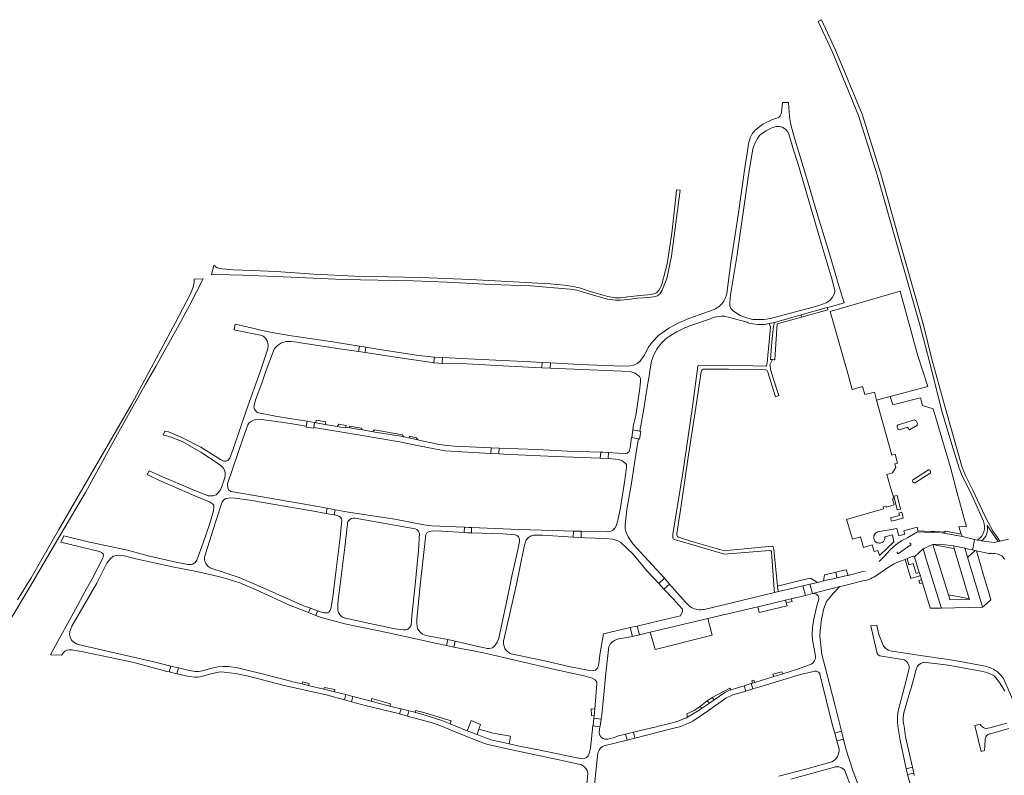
# Model space of a CAD drawing. Header units: metres. Extents: x 166325 to 190320, y 381923 to 404576.
# Tile 700 of 1056: x 177042 to 177545, y 390703 to 391089. Entities that reach past the tile are written whole.
import ezdxf

# ---------------------------------------------------------------- set-up
doc = ezdxf.new("R2010")
doc.units = ezdxf.units.M
for name, color, linetype, lineweight in [('B-WE-VH-VERHARDING_ASFALT-GV', 8, 'Continuous', 18), ('B-WE-VH-VERHARDING_BETONSTRAATSTEEN-GV', 8, 'Continuous', 18), ('B-WE-VH-VERHARDING_FUNDERING_ZAND-GV', 8, 'Continuous', 18), ('B-WE-VH-VERHARDING_GESLOTEN-GV', 8, 'Continuous', 18), ('B-WE-VH-VERHARDING_HALFVERHARDING-GV', 8, 'Continuous', 18)]:
    doc.layers.add(name, color=color, linetype=linetype, lineweight=lineweight)

msp = doc.modelspace()

# ---------------------------------------------------------------- linework, layer by layer
at = {"layer": 'B-WE-VH-VERHARDING_ASFALT-GV', "flags": 128}
for points in [[(177415.56, 390933.605), (177416.771, 390933.324), (177417.998, 390933.121), (177419.235, 390932.997), (177420.477, 390932.952), (177421.72, 390932.988), (177422.957, 390933.103), (177424.185, 390933.297), (177425.168, 390933.487), (177427.87, 390934.105), (177441.347, 390937.891), (177454.739, 390941.653), (177456.404, 390942.121), (177463.303, 390944.168), (177460.796, 390952.228), (177455.879, 390969.039), (177449.89, 390988.435), (177443.622, 391009.799), (177437.731, 391029.387), (177436.037, 391035.767), (177435.501, 391039.288), (177434.901, 391046.408), (177431.857, 391046.299), (177431.442, 391041.041), (177430.674, 391039.645), (177430.053, 391038.931), (177429.009, 391038.396), (177426.805, 391037.713), (177421.895, 391035.332), (177417.945, 391032.283), (177416.387, 391030.346), (177415.484, 391028.653), (177414.725, 391026.144), (177412.747, 391013.03), (177409.28, 390988.93), (177405.467, 390964.663), (177403.404, 390948.801), (177403.196, 390947.849), (177402.959, 390947.08), (177402.665, 390946.332), (177402.315, 390945.608), (177401.911, 390944.912), (177401.456, 390944.249), (177400.952, 390943.623), (177400.299, 390942.935), (177399.698, 390942.4), (177399.06, 390941.911), (177398.386, 390941.473), (177397.68, 390941.086), (177396.948, 390940.754), (177391.751, 390938.81), (177384.034, 390936.05), (177378.918, 390933.901), (177373.867, 390931.187), (177368.692, 390927.568), (177365.35, 390924.013), (177363.559, 390921.39), (177361.278, 390917.188), (177359.128, 390914.195), (177357.694, 390913.034), (177355.885, 390912.279), (177354.001, 390911.872), (177350.433, 390911.788), (177328.339, 390912.688), (177313.489, 390913.466), (177313.342, 390910.759), (177337.743, 390909.661), (177354.153, 390909.058), (177356.731, 390908.184), (177358.802, 390906.548), (177359.367, 390905.403), (177359.408, 390904.145), (177359.021, 390900.605), (177356.948, 390886.637), (177355.904, 390881.873), (177355.485, 390879.176), (177358.884, 390878.582), (177359.082, 390878.547), (177359.444, 390880.51), (177361.097, 390889.903), (177363.171, 390903.096), (177363.741, 390906.723), (177364.469, 390911.352), (177365.011, 390914.253), (177365.808, 390916.744), (177367.014, 390919.302)], [(177433.962, 391032.236), (177434.47, 391031.507), (177435.111, 391030.377), (177435.503, 391029.214), (177437.286, 391022.737), (177439.701, 391015.331), (177452.158, 390972.897), (177457.227, 390955.791), (177458.558, 390950.138), (177458.436, 390948.895), (177457.434, 390946.943), (177456.054, 390945.256), (177454.219, 390944.137), (177450.525, 390942.669), (177445.078, 390941.159), (177435.226, 390938.712)], [(177435.226, 390938.712), (177425.755, 390936.044), (177422.354, 390935.521), (177419.225, 390935.505), (177416.7, 390935.645), (177413.594, 390936.355), (177410.249, 390937.671), (177406.887, 390939.89), (177405.597, 390941.161), (177405.084, 390942.63), (177404.998, 390944.045), (177405.42, 390948.149), (177408.532, 390967.594), (177414.622, 391009.351), (177416.783, 391022.805)], [(177386.19, 390932.936), (177394.059, 390935.622), (177397.198, 390936.76), (177400.513, 390937.286), (177402.311, 390937.246), (177404.906, 390936.678), (177413.79, 390934.168), (177414.369, 390933.963), (177415.56, 390933.605)], [(177181.064, 390924.332), (177184.039, 390924.011), (177186.982, 390923.554), (177206.996, 390920.444), (177215.434, 390919.183), (177215.854, 390921.993), (177215.73, 390922.013), (177202.271, 390924.181), (177181.242, 390927.213), (177170.392, 390929.167), (177164.86, 390930.355), (177162.074, 390931.032), (177152.471, 390933.276), (177151.863, 390930.389), (177161.723, 390928.315), (177165.342, 390927.608)], [(177425.508, 390912.482), (177426.838, 390915.123), (177425.805, 390915.205), (177426.522, 390924.252), (177427.231, 390932.262), (177427.87, 390934.105), (177425.168, 390933.487), (177425.725, 390931.768), (177424.703, 390920.477), (177424.576, 390919.08), (177424.061, 390913.389), (177423.764, 390912.069)], [(177168.015, 390926.099), (177168.952, 390924.417), (177169.311, 390922.369), (177169.114, 390920.556), (177165.302, 390909.298), (177158.059, 390889.009), (177151.599, 390869.941), (177149.752, 390864.761), (177148.666, 390863.629), (177147.653, 390863.278), (177146.524, 390863.32), (177145.031, 390864.11), (177134.955, 390870.423), (177125.218, 390875.291), (177118.449, 390878.183), (177116.597, 390878.64), (177115.692, 390876.635), (177120.209, 390875.255), (177125.653, 390873.103), (177134.982, 390867.817), (177144.962, 390861.29), (177146.345, 390859.888), (177146.997, 390858.737), (177147.325, 390857.121), (177147.308, 390855.516), (177146.546, 390852.637), (177144.875, 390848.657), (177143.726, 390847.098), (177142.69, 390846.138), (177141.236, 390845.547), (177139.974, 390845.551), (177138.669, 390845.598), (177129.744, 390849.05), (177115.314, 390855.262), (177108.597, 390858.329), (177107.569, 390856.458), (177113.847, 390853.368), (177131.91, 390845.509), (177139.315, 390842.417), (177140.937, 390841.533), (177141.52, 390840.863), (177141.565, 390839.776), (177141.363, 390837.833)], [(177374.04, 390926.974), (177374.666, 390927.422), (177378.016, 390929.3)], [(177164.311, 390884.776), (177172.418, 390883.667), (177180.575, 390882.439), (177188.734, 390881.073), (177189.157, 390883.599), (177179.198, 390885.267), (177173.074, 390886.293), (177164.38, 390887.913), (177163.867, 390888.18), (177163.397, 390888.514), (177162.977, 390888.91), (177162.615, 390889.361), (177162.32, 390889.857), (177162.096, 390890.389), (177162.004, 390890.694), (177162.063, 390891.608), (177162.82, 390894.527), (177166.07, 390903.076), (177168.109, 390909.198), (177172.359, 390920.491)], [(177423.764, 390912.069), (177423.328, 390911.823), (177416.686, 390911.883), (177389.646, 390912.267), (177388.915, 390912.154), (177388.734, 390911.816), (177385.756, 390889.768), (177381.002, 390857.326), (177375.938, 390825.95), (177375.842, 390824.233), (177375.993, 390823.629), (177376.836, 390823.182), (177402.215, 390815.81), (177425.229, 390817.567), (177425.996, 390817.421), (177426.237, 390816.943), (177427.666, 390797.763), (177427.796, 390796.17), (177429.856, 390796.666), (177429.529, 390797.954), (177429.373, 390799.458), (177427.43, 390818.207), (177427.171, 390819.5), (177426.706, 390819.768), (177403.51, 390817.586), (177402.22, 390817.488), (177385.631, 390822.21), (177378.755, 390824.473), (177378.249, 390824.742), (177377.971, 390825.433), (177377.997, 390826.291), (177380.1, 390840.637), (177383.759, 390865.218), (177387.655, 390890.64), (177390.062, 390906.599), (177390.392, 390908.783)], [(177391.996, 390910.302), (177404.349, 390910.298), (177421.253, 390910.025), (177423.351, 390909.936), (177423.815, 390909.669), (177424.342, 390908.716), (177428.329, 390896.163), (177428.821, 390896.294), (177429.993, 390896.697), (177426.905, 390906.195), (177425.826, 390910.237)], [(177141.363, 390837.833), (177139.324, 390830.997), (177136.187, 390821.606), (177132.803, 390812.662), (177132.062, 390811.431), (177130.817, 390810.695), (177129.766, 390810.562), (177128.243, 390810.532), (177121.5, 390811.776), (177108.642, 390814.762), (177097.396, 390817.735), (177077.347, 390822.043), (177064.976, 390825.098), (177063.462, 390821.813), (177083.13, 390817.144), (177084.198, 390816.627), (177085.039, 390815.859), (177085.143, 390815.161), (177085.113, 390814.382), (177084.873, 390813.742), (177079.661, 390803.445), (177075.755, 390796.544), (177069.698, 390785.447), (177060.663, 390769.048), (177058.222, 390764.363), (177063.778, 390764.115), (177065.511, 390766.264), (177066.487, 390766.791), (177067.665, 390766.919), (177069.19, 390766.906), (177075.76, 390765.802), (177100.671, 390760.413), (177117.604, 390755.885), (177118.703, 390755.64), (177119.562, 390758.662), (177110.94, 390760.759), (177074.519, 390769.115), (177071.851, 390769.863), (177070.1, 390770.751), (177068.882, 390771.924), (177068.155, 390773.427), (177067.943, 390774.694), (177068.087, 390776.209), (177069.059, 390778.957), (177081.861, 390801.011), (177086.903, 390811.159), (177088.918, 390813.777), (177090.392, 390814.764), (177091.842, 390815.143), (177093.108, 390815.269), (177095.848, 390814.837), (177101.757, 390813.45), (177120.452, 390809.293), (177133.592, 390806.818), (177145.931, 390803.934), (177154.787, 390801.05), (177163.13, 390797.487), (177180.118, 390789.79), (177189.963, 390785.927), (177190.973, 390788.116), (177187.766, 390789.281), (177164.096, 390799.778), (177154.416, 390803.781), (177147.286, 390806.252), (177140.064, 390808.596), (177139.741, 390808.749), (177139.173, 390809.087), (177138.65, 390809.49), (177138.18, 390809.954), (177137.769, 390810.471), (177137.424, 390811.035), (177137.149, 390811.635), (177136.948, 390812.265), (177136.825, 390812.914), (177136.782, 390813.573), (177136.818, 390814.233), (177136.903, 390814.745), (177138.249, 390819.155), (177142.5, 390832.624), (177145.831, 390842.569), (177146.828, 390843.66), (177147.76, 390844.145), (177148.944, 390844.404), (177150.166, 390844.488), (177152.383, 390844.407), (177159.746, 390843.401), (177191.608, 390837.895), (177198.926, 390836.541), (177199.409, 390839.204), (177189.924, 390840.958), (177151.357, 390847.535), (177150.149, 390847.838), (177149.091, 390848.569), (177148.649, 390849.495), (177148.601, 390851.749), (177156.353, 390874.642), (177158.98, 390881.884)], [(177204.846, 390787.167), (177204.793, 390787.792), (177204.914, 390790.16), (177205.115, 390792.517), (177205.395, 390794.866), (177205.592, 390796.216), (177208.484, 390819.343), (177209.786, 390831.151), (177209.879, 390831.698), (177210.05, 390832.225), (177210.295, 390832.722)], [(177213.795, 390834.124), (177226.203, 390831.935), (177244.362, 390828.705)], [(177246.505, 390826.462), (177246.084, 390817.607), (177244.418, 390800.139), (177242.7, 390784.359), (177242.22, 390779.4), (177241.442, 390778.338), (177240.629, 390777.5), (177239.615, 390777.191), (177238.263, 390777.067), (177234.196, 390777.695), (177220.288, 390780.459), (177208.884, 390783.04), (177208.379, 390783.154), (177207.786, 390783.364), (177207.226, 390783.646), (177206.706, 390783.997), (177206.235, 390784.411), (177205.82, 390784.882), (177205.469, 390785.402), (177205.187, 390785.962), (177204.978, 390786.554), (177204.846, 390787.167)], [(177335.626, 390756.325), (177334.756, 390756.228), (177333.327, 390756.367), (177323.617, 390758.197), (177308.867, 390761.686), (177293.326, 390764.944), (177292.697, 390765.214), (177292.549, 390765.291), (177291.965, 390765.649), (177291.428, 390766.072), (177290.944, 390766.556), (177290.519, 390767.092), (177290.16, 390767.675), (177289.963, 390768.077), (177289.723, 390768.717), (177289.558, 390769.381), (177289.473, 390770.06), (177289.467, 390770.745), (177289.519, 390771.286), (177296.103, 390800.385), (177299.775, 390818.819), (177300.603, 390822.287), (177300.959, 390822.885), (177301.381, 390823.437), (177301.864, 390823.938), (177302.4, 390824.38), (177302.985, 390824.757), (177303.608, 390825.065), (177304.263, 390825.299), (177304.94, 390825.456), (177305.631, 390825.535), (177305.867, 390825.543), (177309.485, 390825.439), (177324.933, 390824.463), (177325.177, 390827.519), (177320.421, 390827.619), (177297.267, 390828.385), (177273.181, 390829.313), (177273.078, 390826.586), (177289.124, 390826.19), (177295.454, 390825.656), (177296.609, 390825.14), (177297.154, 390824.645), (177297.588, 390823.459), (177297.585, 390822.202), (177296.822, 390817.936), (177293.635, 390804.473), (177291.541, 390793.614), (177287.015, 390772.802), (177286.247, 390770.793), (177284.783, 390768.85), (177283.839, 390768.014), (177282.345, 390767.594), (177281.299, 390767.547), (177275.649, 390768.793), (177264.818, 390771.337), (177264.15, 390768.351), (177279.202, 390765.335), (177296.847, 390761.22), (177315.652, 390756.888), (177330.624, 390753.563), (177334.673, 390752.461), (177336.206, 390751.581), (177337.077, 390750.422), (177337.176, 390749.594), (177336.119, 390736.681), (177335.724, 390733.173), (177335.61, 390732.162), (177335.592, 390732.005), (177339.268, 390731.549), (177339.293, 390731.718), (177339.587, 390733.71), (177340.507, 390742.351), (177341.855, 390756.624), (177343.263, 390768.487), (177343.588, 390769.145), (177343.983, 390769.765), (177344.442, 390770.338), (177344.962, 390770.857), (177345.534, 390771.317), (177346.154, 390771.712), (177346.812, 390772.038), (177347.502, 390772.29)], [(177479.377, 390804.55), (177484.957, 390808.494), (177488.884, 390810.85), (177490.327, 390811.431), (177494.493, 390813.108), (177495.505, 390813.516), (177498.46, 390814.706), (177498.76, 390814.685), (177499.043, 390814.586), (177499.29, 390814.416), (177499.368, 390814.338), (177503.658, 390818.484), (177503.807, 390818.55), (177507.365, 390820.113), (177508.708, 390820.703), (177512.109, 390820.874), (177517.78, 390820.161), (177519.132, 390819.991), (177525.06, 390818.758), (177525.252, 390818.718), (177527.925, 390818.112), (177528.838, 390817.905), (177529.002, 390818.563), (177529.932, 390823.239), (177523.776, 390824.784), (177513.186, 390826.625)], [(177512.338, 390826.652), (177508.397, 390826.91), (177500.861, 390827.176), (177495.918, 390824.279), (177494.685, 390823.673), (177493.796, 390823.235), (177492.88, 390822.756), (177490.555, 390821.178), (177489.678, 390820.445), (177488.743, 390819.665), (177486.783, 390817.833), (177483.908, 390814.724), (177482.486, 390813.272)], [(177497.399, 390820.553), (177491.068, 390816.154)], [(177547.365, 390823.401), (177543.638, 390822.577), (177542.931, 390822.421), (177542.026, 390822.217), (177540.019, 390821.766), (177534.672, 390822.364), (177533.388, 390822.6), (177531.379, 390822.969), (177529.932, 390823.239), (177529.002, 390818.563), (177528.838, 390817.905), (177530.316, 390817.569), (177531.006, 390817.413), (177537.316, 390816.11), (177538.244, 390816.189), (177538.494, 390816.197), (177539.427, 390816.178), (177540.357, 390816.081), (177541.276, 390815.908), (177542.178, 390815.659), (177542.76, 390815.454), (177543.619, 390815.084), (177543.882, 390814.953), (177545.449, 390813.218)], [(177482.486, 390813.272), (177481.211, 390812.041)], [(177474.066, 390807.096), (177472.605, 390806.892), (177472.221, 390806.786), (177469.289, 390805.978), (177465.97, 390805.063), (177465.355, 390804.927), (177464.909, 390804.828), (177459.7, 390803.673), (177459.345, 390803.594), (177455.015, 390802.583), (177453.216, 390802.162), (177452.83, 390802.072), (177449.697, 390801.34), (177445.953, 390800.466), (177446.069, 390799.994), (177447.134, 390795.647), (177447.47, 390795.732), (177461.228, 390799.21), (177463.035, 390799.667), (177472.153, 390801.926)], [(177462.035, 390725.309), (177458.714, 390738.35), (177454.61, 390754.88), (177452.061, 390764.529), (177451.01, 390773.968), (177451.093, 390776.759), (177451.784, 390782.627), (177452.931, 390788.058), (177454.406, 390791.544), (177457.79, 390795.718), (177460.694, 390798.668), (177461.228, 390799.21), (177447.47, 390795.732)], [(177450.387, 390792.715), (177450.053, 390791.559), (177449.447, 390789.464), (177447.829, 390782.546), (177447.146, 390778.351), (177447.07, 390774.4), (177447.179, 390772.939), (177447.253, 390771.945), (177448.767, 390763.697), (177448.752, 390763.102), (177448.707, 390762.755), (177448.54, 390762.076), (177448.272, 390761.43), (177447.809, 390760.695), (177447.341, 390760.175), (177447.079, 390759.943), (177446.506, 390759.542), (177446.199, 390759.375), (177438.48, 390756.675), (177432.007, 390754.688), (177427.445, 390753.288), (177417.72, 390750.303), (177416.63, 390749.968), (177415.944, 390749.755), (177416.775, 390746.988), (177421.531, 390748.41), (177440.329, 390754.206), (177447.762, 390755.924), (177448.184, 390756.053), (177448.741, 390756.105), (177449.295, 390756.03), (177449.649, 390755.912), (177449.98, 390755.741), (177450.283, 390755.523), (177450.682, 390755.094), (177450.879, 390754.777), (177451.026, 390754.434), (177457.512, 390728.289), (177458.571, 390724.343), (177462.035, 390725.309)], [(177347.502, 390772.29), (177348.216, 390772.466), (177348.298, 390772.481), (177355.25, 390773.773), (177354.178, 390778.247), (177340.471, 390775.062), (177338.751, 390765.311), (177338.194, 390760.047), (177337.824, 390758.281)], [(177550.059, 390740.243), (177544.817, 390752.208), (177544.102, 390753.18), (177543.335, 390754.07), (177542.503, 390754.899), (177541.611, 390755.663), (177540.664, 390756.357), (177539.667, 390756.978), (177538.774, 390757.45), (177537.7, 390757.925), (177536.592, 390758.317), (177535.459, 390758.624), (177519.812, 390761.442), (177498.893, 390764.512), (177487.818, 390766.232), (177486.93, 390766.425), (177486.045, 390766.761), (177485.22, 390767.227), (177484.836, 390767.505), (177484.143, 390768.139), (177483.548, 390768.876), (177483.071, 390769.694), (177481.117, 390774.814), (177480.093, 390779.349), (177477.023, 390779.104), (177480.165, 390764.979), (177480.704, 390764.322), (177481.55, 390763.918), (177494.152, 390761.778), (177494.872, 390761.259), (177495.417, 390760.713), (177495.873, 390760.09), (177496.23, 390759.406), (177496.497, 390758.607), (177496.575, 390758.229), (177496.643, 390757.46), (177494.266, 390748.052), (177490.942, 390735.778), (177490.648, 390732.942), (177490.613, 390730.272), (177490.845, 390727.945), (177491.92, 390720.852), (177495.041, 390706.224), (177498.207, 390706.978), (177494.731, 390722.502), (177493.954, 390727.924), (177493.682, 390729.327), (177493.549, 390730.543), (177493.509, 390731.766), (177493.524, 390732.384), (177493.622, 390733.604), (177493.813, 390734.812), (177497.336, 390746.565), (177497.549, 390747.343), (177500.364, 390757.638), (177500.626, 390758.173), (177501.024, 390758.761), (177501.507, 390759.283), (177501.776, 390759.515), (177502.364, 390759.915), (177502.894, 390760.177), (177503.568, 390760.4), (177503.916, 390760.473), (177504.624, 390760.539), (177505.334, 390760.498), (177512.432, 390759.563), (177516.514, 390759.025), (177534.255, 390755.898), (177535.562, 390755.586), (177536.735, 390755.206), (177537.876, 390754.738), (177538.882, 390754.237), (177539.944, 390753.61), (177541.54, 390751.761), (177543.054, 390749.719), (177544.409, 390747.569), (177545.389, 390745.748)], [(177386.125, 390730.561), (177394.076, 390735.905), (177403.023, 390742.308), (177406.458, 390743.903), (177413.103, 390745.89), (177412.27, 390748.616), (177405.53, 390746.526), (177405.254, 390746.441), (177402.474, 390745.172), (177396.981, 390741.387), (177394.552, 390739.713), (177390.508, 390736.927)], [(177329.296, 390711.227), (177320.456, 390713.103), (177306.501, 390715.968), (177298.337, 390717.644), (177292.419, 390718.929), (177283.177, 390720.935), (177280.253, 390721.954), (177275.996, 390723.611), (177270.954, 390725.573), (177262.247, 390729.105), (177257.984, 390730.842), (177247.764, 390733.99), (177244.555, 390734.979), (177244.352, 390735.028), (177241.067, 390735.827), (177240.4, 390733.092), (177253.739, 390729.46), (177257.433, 390728.107), (177266.778, 390724.161), (177278.921, 390719.376), (177281.417, 390718.59), (177296.101, 390715.404), (177319.331, 390710.475), (177329.214, 390708.163), (177330.874, 390707.149), (177331.952, 390705.721)], [(177390.508, 390736.927), (177389.372, 390736.144), (177383.473, 390732.617), (177382.866, 390732.254), (177380.512, 390731.279), (177379.763, 390730.969), (177378.566, 390730.473), (177373.617, 390729.222), (177371.458, 390728.677), (177369.619, 390728.212), (177368.097, 390727.828), (177355.799, 390724.817), (177356.571, 390721.82), (177375.134, 390726.606), (177379.922, 390727.84)], [(177546.464, 390729.432), (177537.702, 390727.051), (177535.798, 390726.75), (177535.254, 390726.891), (177534.959, 390727.002), (177534.399, 390727.289), (177533.803, 390727.731), (177533.366, 390728.184), (177533.002, 390728.698), (177532.851, 390728.974), (177530.04, 390728.348), (177533.355, 390715.085), (177534.982, 390715.478), (177535.308, 390720.839), (177535.338, 390721.328), (177535.519, 390722.04), (177535.728, 390722.484), (177536.039, 390722.938), (177536.565, 390723.451), (177536.974, 390723.721), (177537.653, 390724.003), (177538.133, 390724.103), (177547.419, 390726.771)], [(177338.281, 390724.86), (177338.491, 390726.283), (177338.689, 390727.628), (177335.144, 390728.034), (177333.849, 390716.742), (177333.272, 390713.995)], [(177341.291, 390718.045), (177352.54, 390720.799), (177351.797, 390723.837), (177348.189, 390722.953)], [(177346.047, 390722.155), (177343.254, 390721.451)], [(177470.971, 390696.59), (177467.745, 390705.33), (177464.294, 390716.437), (177463.064, 390721.268), (177459.618, 390720.44), (177460.757, 390716.198), (177460.768, 390715.328), (177460.64, 390714.339), (177460.364, 390713.381), (177459.947, 390712.476), (177459.419, 390711.671), (177458.754, 390710.928), (177458.382, 390710.597), (177457.567, 390710.022), (177457.13, 390709.783), (177443.091, 390705.814), (177429.961, 390702.379)], [(177331.952, 390705.721), (177332.456, 390704.051), (177332.403, 390701.49), (177330.692, 390685.999), (177329.538, 390680.971), (177332.434, 390680.07), (177332.574, 390680.52), (177334.057, 390680.973), (177336.261, 390701.257), (177337.687, 390714.376)], [(177436.215, 390700.914), (177458.378, 390707.082), (177458.816, 390707.156), (177459.702, 390707.203), (177460.584, 390707.116), (177461.444, 390706.897), (177462.037, 390706.66), (177462.811, 390706.228), (177463.511, 390705.683), (177469.745, 390689.683)], [(177499.143, 390702.797), (177498.872, 390704.008), (177495.778, 390703.33), (177497.727, 390695.989)]]:
    msp.add_lwpolyline(points, dxfattribs=at)
at = {"layer": 'B-WE-VH-VERHARDING_ASFALT-GV'}
for points in [[(177419.114, 391028.032, -0.1272227), (177422.021, 391030.918)], [(177422.021, 391030.918, -0.096026), (177427.697, 391033.833)], [(177427.697, 391033.833, -0.3062984), (177433.962, 391032.236)], [(177416.783, 391022.805, -0.0476342), (177419.114, 391028.032)], [(177378.016, 390929.3, -0.0364317), (177386.19, 390932.936)], [(177165.342, 390927.608, -0.1396123), (177168.015, 390926.099)], [(177367.014, 390919.302, -0.0996044), (177374.04, 390926.974)], [(177172.359, 390920.491, -0.2829504), (177181.064, 390924.332)], [(177390.392, 390908.783, -0.406984), (177391.996, 390910.302)], [(177425.826, 390910.237, -0.058816), (177425.508, 390912.482)], [(177158.98, 390881.884, -0.1225001), (177159.571, 390882.788)], [(177159.571, 390882.788, -0.1581859), (177164.311, 390884.776)], [(177210.295, 390832.722, -0.2799448), (177213.795, 390834.124)], [(177244.362, 390828.705, -0.2968449), (177246.505, 390826.462)], [(177496.812, 390821.397, -0.5793293), (177497.399, 390820.553)], [(177491.068, 390816.154, -0.700843), (177490.482, 390816.999)], [(177472.153, 390801.926, 0.0991107), (177479.377, 390804.55)], [(177447.47, 390795.732, -0.490734), (177450.387, 390792.715)], [(177337.824, 390758.281, -0.255659), (177335.626, 390756.325)], [(177379.922, 390727.84, 0.0397395), (177386.125, 390730.561)], [(177341.221, 390721.3, -0.3492523), (177338.281, 390724.86)], [(177343.254, 390721.451, -0.075245), (177341.221, 390721.3)], [(177347.018, 390722.516, -0.0647395), (177346.047, 390722.155)], [(177348.189, 390722.953, 0.0384865), (177347.018, 390722.516)], [(177337.687, 390714.376, -0.2580757), (177341.291, 390718.045)], [(177333.272, 390713.995, -0.347233), (177329.296, 390711.227)]]:
    msp.add_lwpolyline(points, format="xyb", dxfattribs=at)
at = {"layer": 'B-WE-VH-VERHARDING_ASFALT-GV', "flags": 128}
for points in [[(177455.084, 390940.542), (177454.739, 390941.653), (177441.347, 390937.891), (177441.655, 390936.846)], [(177227.4, 390920.134), (177219.207, 390921.453), (177218.793, 390918.681), (177235.491, 390916.186), (177253.103, 390913.605), (177253.942, 390913.506), (177254.194, 390916.284), (177246.088, 390917.234)], [(177309.233, 390913.689), (177303.256, 390914.002), (177274.95, 390915.347), (177258.288, 390916.099), (177258.064, 390913.126), (177258.301, 390913.112), (177270.734, 390912.995), (177292.125, 390911.688), (177309.089, 390910.945)], [(177241.722, 390874.931), (177238.498, 390875.609), (177236.96, 390875.933), (177222.923, 390878.284), (177222.005, 390878.438), (177217.334, 390879.22), (177215.868, 390879.466), (177210.971, 390880.286), (177208.968, 390880.621), (177208.863, 390880.639), (177208.807, 390880.308), (177204.547, 390881.022), (177198.448, 390882.043), (177193.598, 390882.855), (177192.969, 390882.961), (177192.546, 390880.434), (177215.294, 390876.624), (177236.325, 390873.102), (177247.07, 390870.983), (177256.87, 390868.982), (177259.726, 390868.575), (177265.316, 390868.151), (177282.939, 390867.187), (177283.133, 390870.072), (177264.426, 390870.935), (177259.351, 390871.338), (177255.891, 390871.9), (177247.732, 390873.666), (177245.687, 390874.096)], [(177349.188, 390839.67), (177347.87, 390833.026), (177346.902, 390830.244), (177346.25, 390829.011), (177345.35, 390828.093), (177344.331, 390827.524), (177342.708, 390827.153), (177329.128, 390827.437), (177329.057, 390824.202), (177331.042, 390824.077), (177341.597, 390823.778), (177345.066, 390823.48), (177347.814, 390822.512), (177349.306, 390821.677), (177355.616, 390815.851), (177362.814, 390807.006), (177368.746, 390800.74), (177371.594, 390803.47), (177367.581, 390808.013), (177355.532, 390821.078), (177353.091, 390824.596), (177351.842, 390827.288), (177351.505, 390828.73), (177351.486, 390830.552), (177352.335, 390838.545), (177354.564, 390850.994), (177357.294, 390868.846), (177358.365, 390874.658), (177354.877, 390875.267), (177354.095, 390870.235), (177353.628, 390868.128), (177352.646, 390867.386), (177351.638, 390867.123), (177347.736, 390867.309), (177343.143, 390867.633), (177342.807, 390864.564), (177348.342, 390864.152), (177349.926, 390863.53), (177351.531, 390862.301), (177352.196, 390861.497), (177352.184, 390859.981), (177351.259, 390852.514)], [(177339.063, 390867.88), (177322.086, 390868.422), (177306.638, 390869.21), (177287.171, 390869.924), (177287.148, 390866.957), (177289.532, 390866.827), (177315.793, 390865.649), (177338.865, 390864.846)], [(177201.025, 390786.927), (177200.304, 390786.217), (177199.508, 390785.857), (177198.506, 390785.765), (177197.683, 390785.838), (177196.004, 390786.288), (177194.524, 390786.826), (177193.609, 390784.496), (177196.327, 390783.429), (177208.392, 390780.211), (177229.85, 390775.731), (177255.36, 390770.112), (177260.273, 390769.127), (177261.091, 390772.193), (177249.825, 390774.167), (177248.072, 390774.969), (177246.892, 390775.968), (177245.609, 390777.709), (177245.354, 390778.978), (177245.145, 390780.285), (177245.272, 390782.537), (177246.83, 390799.928), (177249.734, 390825.602), (177250.297, 390826.706), (177251.451, 390827.314), (177253.426, 390827.714), (177257.897, 390827.508), (177269.368, 390826.751), (177269.451, 390829.479), (177252.747, 390830.28), (177248.829, 390830.759), (177234.031, 390833.61), (177211.274, 390837.009), (177203.486, 390838.45), (177202.943, 390835.798), (177203.88, 390835.625), (177205.341, 390835.14), (177206.19, 390834.589), (177206.681, 390833.793), (177206.869, 390833.049), (177206.066, 390824.355), (177203.974, 390807.942), (177202.275, 390793.896), (177201.275, 390787.829)], [(177526.416, 390814.223), (177526.195, 390814.961), (177525.873, 390816.038), (177525.06, 390818.758), (177519.132, 390819.991), (177519.537, 390818.648), (177527.271, 390793.02), (177527.4, 390792.591), (177517.378, 390792.432), (177516.926, 390793.905), (177516.571, 390795.062), (177516.265, 390796.061), (177509.388, 390818.487), (177508.708, 390820.703), (177507.365, 390820.113), (177503.807, 390818.55), (177503.658, 390818.484), (177503.818, 390817.961), (177505.281, 390813.184), (177512.834, 390788.518), (177512.911, 390788.266), (177534.064, 390788.64), (177533.864, 390789.309)], [(177519.537, 390818.648), (177518.22, 390818.898), (177508.708, 390820.703), (177509.388, 390818.487), (177516.265, 390796.061), (177516.571, 390795.062), (177523.196, 390793.798), (177527.271, 390793.02)], [(177505.281, 390813.184), (177503.818, 390817.961), (177503.658, 390818.484), (177499.368, 390814.338), (177501.761, 390806.468), (177502.283, 390804.753), (177502.913, 390802.681), (177503.384, 390801.133), (177507.272, 390788.349), (177507.327, 390788.167), (177512.911, 390788.266), (177512.834, 390788.518)], [(177531.006, 390817.413), (177530.316, 390817.569), (177526.526, 390814.318), (177526.416, 390814.223), (177533.864, 390789.309), (177534.064, 390788.64), (177534.83, 390789.349), (177538.236, 390792.501), (177537.036, 390796.635), (177536.435, 390798.708), (177534.245, 390806.252)], [(177454.24, 390805.386), (177453.407, 390805.188), (177452.83, 390802.072), (177453.216, 390802.162), (177455.015, 390802.583), (177459.345, 390803.594), (177459.7, 390803.673), (177459.065, 390806.536)], [(177358.927, 390774.641), (177364.284, 390775.906), (177393.75, 390782.863), (177419.332, 390788.903), (177421.522, 390789.42), (177422.869, 390789.738), (177433.401, 390792.224), (177436.379, 390792.928), (177443.572, 390794.746), (177442.449, 390799.146), (177442.316, 390799.665), (177437.978, 390798.621), (177429.856, 390796.666), (177427.796, 390796.17), (177399.669, 390789.401), (177391.853, 390787.514), (177391.367, 390787.438), (177390.486, 390787.364), (177389.602, 390787.37), (177388.721, 390787.455), (177387.852, 390787.619), (177387.001, 390787.861), (177386.176, 390788.179), (177385.382, 390788.569), (177384.892, 390788.857), (177384.165, 390789.36), (177382.449, 390791.245), (177374.197, 390800.524), (177371.383, 390797.955), (177376.13, 390792.941), (177380.597, 390787.925), (177380.788, 390787.268), (177380.762, 390786.533), (177379.818, 390784.281), (177365.42, 390780.86), (177357.676, 390779.06)], [(177446.242, 390803.479), (177439.6, 390801.896), (177429.373, 390799.458), (177429.529, 390797.954), (177429.856, 390796.666), (177437.978, 390798.621), (177442.316, 390799.665), (177445.953, 390800.466), (177449.697, 390801.34)], [(177434.275, 390789.315), (177433.779, 390790.966), (177433.401, 390792.224), (177422.869, 390789.738), (177421.522, 390789.42), (177419.332, 390788.903), (177419.981, 390786.002), (177422.177, 390786.494), (177423.604, 390786.808)], [(177393.75, 390782.863), (177364.284, 390775.906), (177366.891, 390767.12), (177395.967, 390774.473)], [(177186.64, 390749.492), (177181.888, 390750.646), (177177.023, 390751.902), (177176.801, 390751.959), (177165.632, 390754.844), (177153.598, 390757.757), (177149.008, 390758.358), (177146.134, 390758.334), (177143.822, 390758.203), (177139.788, 390757.397), (177135.739, 390756.113), (177133.817, 390755.839), (177131.862, 390755.911), (177127.541, 390756.722), (177123.491, 390757.707), (177122.709, 390754.747), (177129, 390753.344), (177131.856, 390752.979), (177133.425, 390753.009), (177135.046, 390753.295), (177140.928, 390754.77), (177144.789, 390755.628), (177146.877, 390755.595), (177152.638, 390754.82), (177159.244, 390753.404), (177176.841, 390748.936), (177199.547, 390743.72), (177208.188, 390741.415), (177208.934, 390744.062), (177203.098, 390745.494), (177197.774, 390746.787), (177197.688, 390746.808), (177190.377, 390748.584), (177189.925, 390748.694), (177187.167, 390749.364)], [(177237.125, 390736.786), (177235.413, 390737.202), (177234.374, 390737.455), (177231.913, 390738.053), (177231.495, 390738.155), (177230.059, 390738.504), (177226.067, 390739.554), (177221.86, 390740.661), (177212.588, 390743.1), (177211.812, 390740.449), (177219.547, 390738.386), (177235.161, 390734.519), (177236.379, 390734.187)]]:
    msp.add_lwpolyline(points, close=True, dxfattribs=at)
at = {"layer": 'B-WE-VH-VERHARDING_BETONSTRAATSTEEN-GV', "flags": 128}
for points in [[(177501.032, 390917.06), (177491.947, 390949.981), (177456.234, 390939.65), (177465.55, 390906.793), (177465.716, 390906.206), (177467.443, 390899.853), (177472.794, 390901.369), (177473.944, 390897.218), (177478.8, 390898.564), (177479.966, 390894.356), (177486.948, 390896.25), (177506.053, 390901.432)], [(177215.434, 390919.183), (177218.793, 390918.681), (177219.207, 390921.453), (177215.854, 390921.993)], [(177258.288, 390916.099), (177254.194, 390916.284), (177253.942, 390913.506), (177256.305, 390913.229), (177258.064, 390913.126)], [(177313.489, 390913.466), (177309.233, 390913.689), (177309.089, 390910.945), (177313.342, 390910.759)], [(177477.69, 390820.478), (177478.669, 390817.12), (177480.654, 390817.698), (177481.398, 390815.146), (177488.764, 390822.074), (177488.001, 390825.704), (177484.209, 390824.619), (177484.228, 390824.182), (177484.174, 390823.703), (177484.041, 390823.24), (177483.834, 390822.804), (177483.557, 390822.409), (177483.219, 390822.065), (177482.829, 390821.781), (177482.606, 390821.665), (177482.154, 390821.499), (177481.68, 390821.41), (177481.198, 390821.4), (177480.722, 390821.47), (177480.263, 390821.617), (177479.835, 390821.838), (177479.449, 390822.127), (177479.116, 390822.476), (177478.846, 390822.875), (177478.645, 390823.313), (177478.519, 390823.778), (177478.472, 390824.258), (177478.504, 390824.739), (177478.616, 390825.208), (177478.803, 390825.652), (177479.061, 390826.058), (177479.383, 390826.417), (177479.76, 390826.718), (177480.181, 390826.952), (177480.635, 390827.114), (177490.258, 390828.918), (177491.242, 390825.195), (177494.3, 390826.024), (177493.901, 390827.644), (177500.575, 390829.5), (177501.046, 390827.608), (177507.687, 390827.353), (177509.72, 390827.276), (177512.779, 390827.098), (177513.47, 390827.058), (177514.178, 390827.186), (177514.703, 390827.28), (177514.886, 390827.088), (177515.377, 390827.511), (177523.108, 390825.918), (177521.919, 390829.922), (177525.863, 390829.788), (177520.967, 390847.513), (177519.374, 390853.512), (177517.642, 390860.034), (177508.804, 390889.96), (177503.387, 390891.692), (177502.301, 390895.53), (177488.162, 390892.085), (177486.948, 390896.25), (177479.966, 390894.356), (177487.728, 390866.341), (177489.352, 390866.791), (177490.649, 390862.217), (177489.254, 390861.822), (177489.778, 390859.975), (177488.015, 390857.219), (177485.24, 390856.45), (177487.24, 390849.23), (177488.68, 390844.296), (177488.021, 390844.104), (177488.95, 390840.918), (177485.026, 390839.774), (177484.865, 390840.327), (177483.252, 390839.857), (177483.505, 390838.989), (177464.606, 390833.481), (177465.071, 390831.989), (177467.628, 390823.473), (177471.738, 390824.671), (177473.33, 390819.208)], [(177192.969, 390882.961), (177189.157, 390883.599), (177188.734, 390881.073), (177188.67, 390880.692), (177192.482, 390880.053), (177192.546, 390880.434)], [(177205.297, 390882.145), (177204.547, 390881.022), (177208.807, 390880.308), (177208.863, 390880.639), (177208.968, 390880.621), (177209.11, 390881.469), (177208.887, 390881.509)], [(177215.868, 390879.466), (177217.334, 390879.22), (177217.023, 390880.066), (177210.884, 390881.154), (177210.971, 390880.286)], [(177500.534, 390881.403), (177496.697, 390879.292), (177495.676, 390880.545), (177491.651, 390879.313), (177491.327, 390879.399), (177491.031, 390879.559), (177490.782, 390879.784), (177490.592, 390880.061), (177490.474, 390880.375), (177490.432, 390880.709), (177490.471, 390881.042), (177490.587, 390881.358), (177490.774, 390881.637), (177491.021, 390881.864), (177499.379, 390884.278), (177499.746, 390884.099), (177500.072, 390883.853), (177500.344, 390883.548), (177500.551, 390883.196), (177500.685, 390882.81), (177500.742, 390882.406), (177500.72, 390881.998), (177500.618, 390881.602)], [(177223.043, 390878.998), (177222.923, 390878.284), (177236.96, 390875.933), (177238.498, 390875.609), (177238.569, 390875.949), (177238.29, 390876.008), (177238.331, 390876.204), (177237.758, 390876.325), (177237.847, 390876.749), (177223.588, 390879.278), (177223.523, 390878.913)], [(177245.06, 390875.132), (177241.278, 390875.999), (177241.722, 390874.931), (177245.687, 390874.096)], [(177355.485, 390879.176), (177354.895, 390875.382), (177354.877, 390875.267), (177358.365, 390874.658), (177358.923, 390874.56), (177359.604, 390878.456), (177359.082, 390878.547), (177358.884, 390878.582)], [(177287.171, 390869.924), (177283.133, 390870.072), (177282.939, 390867.187), (177287.148, 390866.957)], [(177343.143, 390867.633), (177340.151, 390867.845), (177339.063, 390867.88), (177338.865, 390864.846), (177342.807, 390864.564)], [(177506.604, 390858.79), (177506.879, 390858.732), (177507.127, 390858.599), (177507.328, 390858.403), (177507.466, 390858.157), (177507.529, 390857.883), (177507.514, 390857.602), (177507.42, 390857.337), (177507.256, 390857.109), (177499.786, 390852.303), (177499.61, 390852.223), (177499.335, 390852.17), (177499.056, 390852.197), (177498.795, 390852.302), (177498.575, 390852.475), (177498.412, 390852.703), (177498.32, 390852.968), (177498.306, 390853.248), (177498.371, 390853.52), (177498.511, 390853.763), (177498.713, 390853.958), (177506.478, 390858.79)], [(177489.06, 390843.963), (177488.716, 390845.407), (177490.388, 390845.806), (177492.075, 390838.733), (177490.425, 390838.339)], [(177199.409, 390839.204), (177198.926, 390836.541), (177202.943, 390835.798), (177203.486, 390838.45)], [(177491.593, 390835.464), (177491.279, 390836.747), (177492.831, 390837.127), (177493.564, 390834.135), (177487.494, 390832.649), (177487.076, 390834.358)], [(177273.181, 390829.313), (177271.812, 390829.366), (177269.451, 390829.479), (177269.368, 390826.751), (177271.133, 390826.634), (177273.078, 390826.586)], [(177329.128, 390827.437), (177325.177, 390827.519), (177324.933, 390824.463), (177329.057, 390824.202)], [(177464.417, 390807.83), (177463.198, 390807.535), (177459.065, 390806.536), (177459.7, 390803.673), (177464.909, 390804.828), (177465.355, 390804.927), (177465.203, 390805.396)], [(177371.594, 390803.47), (177368.746, 390800.74), (177371.383, 390797.955), (177374.197, 390800.524)], [(177443.572, 390794.746), (177447.134, 390795.647), (177446.069, 390799.994), (177445.953, 390800.466), (177442.316, 390799.665), (177442.449, 390799.146)], [(177436.379, 390792.928), (177433.401, 390792.224), (177433.779, 390790.966), (177436.842, 390791.622)], [(177194.524, 390786.826), (177190.973, 390788.116), (177189.963, 390785.927), (177193.609, 390784.496)], [(177357.676, 390779.06), (177354.178, 390778.247), (177355.25, 390773.773), (177358.927, 390774.641)], [(177264.818, 390771.337), (177261.091, 390772.193), (177260.273, 390769.127), (177264.15, 390768.351)], [(177123.491, 390757.707), (177119.562, 390758.662), (177118.703, 390755.64), (177122.709, 390754.747)], [(177432.007, 390754.688), (177431.572, 390755.669), (177426.943, 390754.444), (177427.445, 390753.288)], [(177189.925, 390748.694), (177190.169, 390749.695), (177186.889, 390750.518), (177186.64, 390749.492), (177187.167, 390749.364)], [(177415.944, 390749.755), (177412.27, 390748.616), (177413.103, 390745.89), (177416.775, 390746.988)], [(177417.243, 390751.509), (177416.246, 390751.061), (177416.63, 390749.968), (177417.72, 390750.303)], [(177203.098, 390745.494), (177203.307, 390746.664), (177198.01, 390747.728), (177197.774, 390746.787)], [(177405.254, 390746.441), (177405.53, 390746.526), (177405.029, 390747.367), (177395.973, 390742.598), (177396.981, 390741.387), (177402.474, 390745.172)], [(177212.588, 390743.1), (177208.934, 390744.062), (177208.188, 390741.415), (177211.812, 390740.449)], [(177231.79, 390739.368), (177222.222, 390742.131), (177221.86, 390740.661), (177226.067, 390739.554), (177230.059, 390738.504), (177231.495, 390738.155), (177231.723, 390739.092)], [(177394.552, 390739.713), (177393.432, 390740.852), (177390.006, 390738.136), (177390.508, 390736.927)], [(177396.981, 390741.387), (177395.973, 390742.598), (177393.432, 390740.852), (177394.552, 390739.713)], [(177241.067, 390735.827), (177237.125, 390736.786), (177236.379, 390734.187), (177240.4, 390733.092)], [(177244.555, 390734.979), (177247.764, 390733.99), (177257.984, 390730.842), (177262.247, 390729.105), (177262.668, 390730.602), (177248.084, 390735.014), (177244.553, 390735.864), (177244.352, 390735.028)], [(177336.119, 390736.681), (177334.292, 390736.84), (177334.297, 390733.41), (177335.724, 390733.173)], [(177389.372, 390736.144), (177390.508, 390736.927), (177390.006, 390738.136), (177386.743, 390735.898), (177383.045, 390734.203), (177383.473, 390732.617)], [(177277.715, 390728.746), (177272.918, 390730.876), (177271.402, 390726.782), (177270.954, 390725.573), (177275.996, 390723.611), (177276.92, 390726.372)], [(177335.592, 390732.005), (177335.174, 390728.299), (177335.144, 390728.034), (177338.689, 390727.628), (177338.724, 390727.863), (177339.268, 390731.549)], [(177293.073, 390722.833), (177284.157, 390724.313), (177276.92, 390726.372), (177275.996, 390723.611), (177280.253, 390721.954), (177283.177, 390720.935), (177292.419, 390718.929), (177292.58, 390719.716)], [(177352.54, 390720.799), (177353.909, 390721.134), (177356.571, 390721.82), (177355.799, 390724.817), (177351.797, 390723.837)], [(177462.035, 390725.309), (177458.571, 390724.343), (177459.618, 390720.44), (177463.064, 390721.268)], [(177498.207, 390706.978), (177495.041, 390706.224), (177495.172, 390705.611), (177495.778, 390703.33), (177498.872, 390704.008)]]:
    msp.add_lwpolyline(points, close=True, dxfattribs=at)
msp.add_lwpolyline([(177513.186, 390826.625), (177523.776, 390824.784), (177523.108, 390825.918), (177515.377, 390827.511), (177514.886, 390827.088), (177514.691, 390826.919), (177514.425, 390826.798)], dxfattribs=at)
at = {"layer": 'B-WE-VH-VERHARDING_FUNDERING_ZAND-GV', "flags": 128}
for points in [[(177346.646, 390945.456), (177349.314, 390945.522), (177354.268, 390945.986), (177357.883, 390946.555), (177363.656, 390946.753), (177366.829, 390947.249), (177368.132, 390947.73), (177369.322, 390948.609), (177370.487, 390950.569), (177372.821, 390956.514), (177375.293, 390967.914), (177379.698, 391001.641), (177377.818, 391001.846), (177377.393, 390998.093), (177375.47, 390979.634), (177373.004, 390963.962), (177370.056, 390953.029), (177368.953, 390950.805), (177367.535, 390949.28), (177366.066, 390948.659), (177364.888, 390948.322), (177359.177, 390947.858), (177352.853, 390947.178), (177348.974, 390946.595), (177346.658, 390946.639), (177342.784, 390947.358), (177337.896, 390948.652), (177332.676, 390950.197), (177328.979, 390951.648), (177325.051, 390952.5), (177320.43, 390953.087), (177313.233, 390953.742), (177272.67, 390955.947), (177247.312, 390957.095), (177213.563, 390957.713), (177192.525, 390958.71), (177173.327, 390960.138), (177161.166, 390960.586), (177151.348, 390960.861), (177145.888, 390961.409), (177143.21, 390961.942), (177141.52, 390963.305), (177140.382, 390958.429), (177143.452, 390958.516), (177156.3, 390958.222), (177181.082, 390957.224), (177207.486, 390955.958), (177243.327, 390955.377), (177260.607, 390954.71), (177282.914, 390953.43), (177303.172, 390952.757), (177323.544, 390951.007), (177326.912, 390950.573), (177331.402, 390949.255), (177337.034, 390947.467), (177342.608, 390945.942)], [(177193.598, 390882.855), (177198.448, 390882.043), (177198.662, 390883.322), (177193.82, 390884.181)]]:
    msp.add_lwpolyline(points, close=True, dxfattribs=at)
msp.add_lwpolyline([(177030.866, 390771.404), (177046.166, 390796.727), (177060.733, 390821.453), (177076.031, 390847.271), (177092.345, 390877.029), (177106.666, 390902.516), (177111.877, 390911.642), (177124.466, 390934.138), (177129.366, 390943.117), (177136.189, 390956.349), (177131.529, 390956.154), (177131.515, 390954.64), (177130.981, 390952.017), (177129.68, 390948.684), (177121.857, 390933.724), (177099.787, 390892.933), (177080.788, 390859.986), (177062.399, 390828.424), (177048.348, 390803.636), (177041.387, 390792.429)], dxfattribs=at)
at = {"layer": 'B-WE-VH-VERHARDING_GESLOTEN-GV', "flags": 128}
for points in [[(177427.941, 390915.225), (177429.206, 390933.406), (177441.655, 390936.846), (177441.347, 390937.891), (177427.87, 390934.105), (177427.231, 390932.262), (177426.522, 390924.252), (177425.805, 390915.205), (177426.838, 390915.123), (177427.874, 390915.041)], [(177530.316, 390817.569), (177528.838, 390817.905), (177527.925, 390818.112), (177525.252, 390818.718), (177525.06, 390818.758), (177525.873, 390816.038), (177526.195, 390814.961), (177526.416, 390814.223), (177526.526, 390814.318)], [(177498.574, 390810.982), (177496.47, 390810.343), (177495.505, 390813.516), (177494.493, 390813.108), (177497.478, 390803.292), (177502.036, 390804.678), (177502.283, 390804.753), (177501.761, 390806.468), (177501.559, 390806.407), (177500.1, 390805.963)], [(177502.913, 390802.681), (177502.613, 390802.589), (177501.57, 390802.272), (177502.041, 390800.725), (177503.044, 390801.03), (177503.384, 390801.133)], [(177523.196, 390793.798), (177516.571, 390795.062), (177516.926, 390793.905), (177517.378, 390792.432), (177527.4, 390792.591), (177527.271, 390793.02)]]:
    msp.add_lwpolyline(points, close=True, dxfattribs=at)
at = {"layer": 'B-WE-VH-VERHARDING_HALFVERHARDING-GV', "flags": 128}
for points in [[(177525.272, 390855.953), (177523.715, 390859.984), (177515.21, 390889.528), (177508.195, 390915.414), (177503.735, 390933.365), (177491.645, 390975.82), (177482.022, 391009.948), (177472.513, 391040.402), (177459.154, 391072.749), (177451.813, 391088.663), (177450.182, 391087.819), (177457.473, 391072.015), (177470.786, 391039.777), (177480.263, 391009.426), (177489.88, 390975.32), (177501.963, 390932.889), (177507.755, 390910.738), (177513.294, 390888.711), (177519.007, 390869.592), (177522.025, 390859.727), (177523.267, 390856.603), (177528.586, 390845.954), (177534.468, 390832.581)], [(177536.361, 390830.39), (177537.62, 390828.723), (177539.338, 390826.138), (177542.026, 390822.217), (177542.931, 390822.421), (177541.697, 390824.217), (177540.552, 390825.91), (177539.527, 390827.393), (177536.844, 390832.027), (177535.158, 390835.398), (177529.044, 390848.393), (177525.272, 390855.953)], [(177531.379, 390822.969), (177533.388, 390822.6)]]:
    msp.add_lwpolyline(points, dxfattribs=at)
at = {"layer": 'B-WE-VH-VERHARDING_HALFVERHARDING-GV'}
for points in [[(177534.468, 390832.581, -0.3758508), (177531.379, 390822.969)], [(177533.388, 390822.6, 0.3201551), (177536.361, 390830.39)]]:
    msp.add_lwpolyline(points, format="xyb", dxfattribs=at)

doc.saveas('drawing.dxf')
